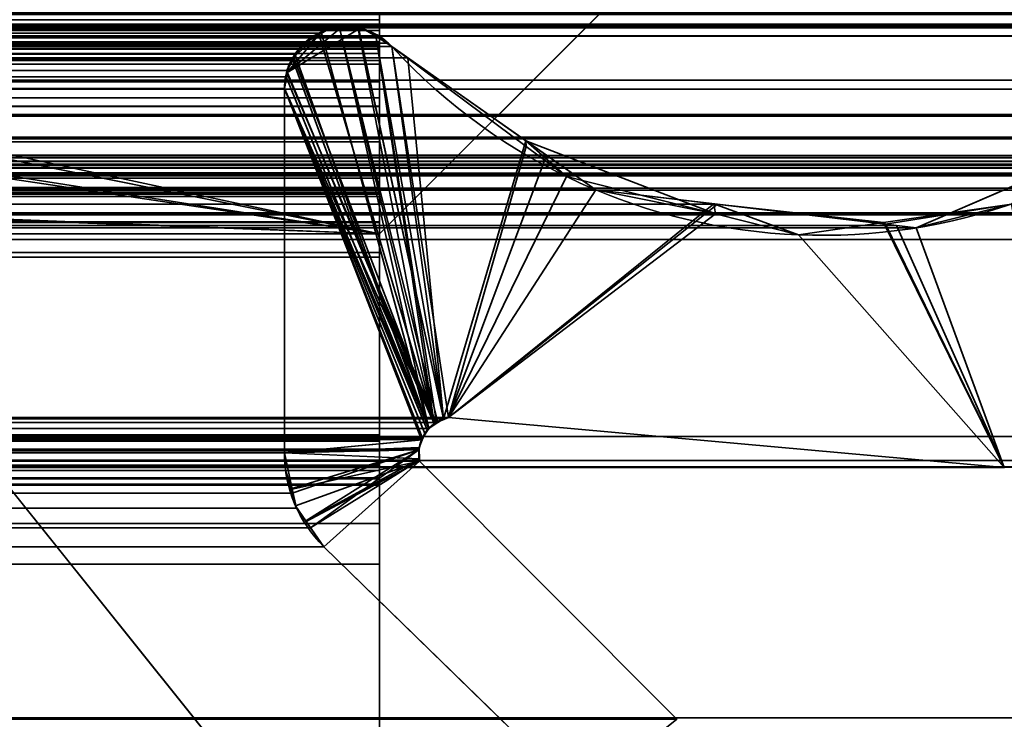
# Model space of a CAD drawing. Header units: millimetres. Extents: x -508 to 6708, y -110 to 248.
# Tile 393 of 656: x 296.25 to 301.04, y 1.64 to 5.04. Entities that reach past the tile are written whole.
import ezdxf

# ---------------------------------------------------------------- set-up
doc = ezdxf.new("R2010")
doc.units = ezdxf.units.MM
doc.layers.add('151', color=7, linetype='Continuous', true_color=0xffffff)

# ---------------------------------------------------------------- blocks, each defined once
blk = doc.blocks.new('UG_SURFACE_001')
at = {"layer": '151', "color": 252, "linetype": 'Continuous', "lineweight": 35}
for points in [[(507.5, -5.3, 2215.25), (507.5, 229.4, 2215.25), (-507.5, 229.4, 2215.25), (-507.5, -5.3, 2215.25)], [(-357.5, -5.3, 2065.2499), (-357.5, 229.4, 2065.2499), (357.5, 229.4, 2065.2499), (357.5, -5.3, 2065.2499)]]:
    blk.add_3dface(points, dxfattribs=at)
blk = doc.blocks.new('UG_SURFACE_205')
at = {"layer": '151', "color": 252, "linetype": 'Continuous', "lineweight": 35}
for points in [[(-314.5, -22.22, 2021.75), (314.5, -22.22, 2021.75), (314.5, 61.62, 2021.75), (-314.5, 61.62, 2021.75)], [(-313, -22.22, 2020.2501), (-313, 61.62, 2020.2501), (313, 61.62, 2020.2501), (313, -22.22, 2020.2501)]]:
    blk.add_3dface(points, dxfattribs=at)
blk = doc.blocks.new('UG_SURFACE_208')
at = {"layer": '151', "color": 7, "linetype": 'Continuous', "lineweight": 35}
for points in [[(-304, 10.8277, 2011.25), (-304, 4.7035, 2011.25), (304, 4.7035, 2011.25), (304, 10.8277, 2011.25)], [(-304.4892, 4.2872, 2011.7393), (-310.7079, 5.3024, 2017.9579), (310.7079, 5.3024, 2017.9579), (304.4892, 4.2872, 2011.7393)], [(312.5291, 5.2483, 2019.7792), (313.1932, 5.0016, 2020.4432), (-313.1932, 5.0016, 2020.4432), (-312.5291, 5.2483, 2019.7792)], [(302.0822, 4.7463, 2009.3322), (-302.0822, 4.7463, 2009.3322), (-302.3748, 5.1376, 2009.6247), (302.3748, 5.1376, 2009.6247)], [(313.4675, 5.0671, 2020.7176), (-313.4479, 5.0471, 2020.6978), (-313.385, 5.014, 2020.6349)], [(-313.385, 5.014, 2020.6349), (313.3841, 5.0169, 2020.6342), (313.4675, 5.0671, 2020.7176)], [(312.1321, 5.0177, 2019.3822), (-312.1465, 5.0731, 2019.3965), (-312.1321, 5.0177, 2019.3822)], [(312.1321, 5.0177, 2019.3822), (312.1465, 5.0731, 2019.3965), (-312.1465, 5.0731, 2019.3965)], [(313.3841, 5.0169, 2020.6342), (-313.385, 5.014, 2020.6349), (-313.3833, 5.0132, 2020.6335)], [(313.3696, 5.0082, 2020.6196), (313.3841, 5.0169, 2020.6342), (-313.3833, 5.0132, 2020.6335)], [(-313.3833, 5.0132, 2020.6335), (-313.2925, 5.0044, 2020.5426), (313.2929, 5.0053, 2020.5429)], [(313.2929, 5.0053, 2020.5429), (313.3696, 5.0082, 2020.6196), (-313.3833, 5.0132, 2020.6335)], [(313.2929, 5.0053, 2020.5429), (-313.2925, 5.0044, 2020.5426), (-313.215, 4.9969, 2020.4649)], [(313.1932, 5.0016, 2020.4432), (313.2929, 5.0053, 2020.5429), (-313.215, 4.9969, 2020.4649)], [(-313.215, 4.9969, 2020.4649), (-313.1932, 5.0016, 2020.4432), (313.1932, 5.0016, 2020.4432)], [(-312.1321, 5.0177, 2019.3822), (312.1284, 4.9608, 2019.3784), (312.1321, 5.0177, 2019.3822)], [(-312.1321, 5.0177, 2019.3822), (-312.1284, 4.9608, 2019.3784), (312.1284, 4.9608, 2019.3784)], [(-297.9814, 4.9607, 2005.2314), (297.9814, 4.9607, 2005.2314), (297.9194, 4.9954, 2005.1694)], [(-297.9194, 4.9954, 2005.1694), (-297.9814, 4.9607, 2005.2314), (297.9194, 4.9954, 2005.1694)], [(297.9194, 4.9954, 2005.1694), (297.8989, 4.9952, 2005.1489), (-297.8989, 4.9952, 2005.1489), (-297.9194, 4.9954, 2005.1694)], [(297.8063, 4.9944, 2005.0564), (-297.8063, 4.9944, 2005.0564), (-297.8989, 4.9952, 2005.1489), (297.8989, 4.9952, 2005.1489)], [(-297.7507, 4.9939, 2005.0008), (-297.8063, 4.9944, 2005.0564), (297.8063, 4.9944, 2005.0564)], [(-297.7507, 4.9939, 2005.0008), (297.8063, 4.9944, 2005.0564), (297.7507, 4.9939, 2005.0008)], [(297.7507, 4.9939, 2005.0008), (-297.7166, 4.9744, 2004.9665), (-297.7507, 4.9939, 2005.0008)], [(297.7507, 4.9939, 2005.0008), (297.7166, 4.9744, 2004.9665), (-297.7166, 4.9744, 2004.9665)], [(297.7166, 4.9744, 2004.9665), (297.7507, 4.9939, 2005.0008), (297.8063, 4.9944, 2005.0564), (298.2387, 3.0534, 2005.4886)], [(297.8063, 4.9944, 2005.0564), (297.8989, 4.9952, 2005.1489), (298.31, 3.1003, 2005.5599), (298.2821, 3.082, 2005.532)], [(298.2821, 3.082, 2005.532), (298.2387, 3.0534, 2005.4886), (297.8063, 4.9944, 2005.0564)], [(298.31, 3.1003, 2005.5599), (297.8989, 4.9952, 2005.1489), (297.9194, 4.9954, 2005.1694), (297.9814, 4.9607, 2005.2314)], [(312.175, 1.6459, 2019.4249), (312.1284, 4.9608, 2019.3784), (-312.1284, 4.9608, 2019.3784), (-312.175, 1.6459, 2019.4249)], [(298.0427, 4.9264, 2005.2927), (297.9814, 4.9607, 2005.2314), (-297.9814, 4.9607, 2005.2314), (-298.0427, 4.9264, 2005.2927)], [(297.6333, 4.9269, 2004.8833), (-297.6333, 4.9269, 2004.8833), (-297.7166, 4.9744, 2004.9665), (297.7166, 4.9744, 2004.9665)], [(297.5878, 4.8734, 2004.8378), (297.6333, 4.9269, 2004.8833), (297.7166, 4.9744, 2004.9665), (298.2387, 3.0534, 2005.4886)], [(297.9814, 4.9607, 2005.2314), (298.0427, 4.9264, 2005.2927), (298.0592, 4.9099, 2005.3091), (298.31, 3.1003, 2005.5599)], [(298.0592, 4.9099, 2005.3091), (-298.0592, 4.9099, 2005.3091), (-298.1366, 4.8555, 2005.3866), (298.1366, 4.8555, 2005.3866)], [(-298.0592, 4.9099, 2005.3091), (298.0592, 4.9099, 2005.3091), (298.0427, 4.9264, 2005.2927)], [(-298.0427, 4.9264, 2005.2927), (-298.0592, 4.9099, 2005.3091), (298.0427, 4.9264, 2005.2927)], [(-297.5878, 4.8734, 2004.8378), (-297.6333, 4.9269, 2004.8833), (297.6333, 4.9269, 2004.8833)], [(-297.5878, 4.8734, 2004.8378), (297.6333, 4.9269, 2004.8833), (297.5878, 4.8734, 2004.8378)], [(298.31, 3.1003, 2005.5599), (298.0592, 4.9099, 2005.3091), (298.1366, 4.8555, 2005.3866)], [(298.1366, 4.8555, 2005.3866), (-298.1366, 4.8555, 2005.3866), (-298.8118, 4.3813, 2006.0618), (298.8118, 4.3813, 2006.0618)], [(297.5878, 4.8734, 2004.8378), (-297.5761, 4.8487, 2004.8261), (-297.5878, 4.8734, 2004.8378)], [(297.5878, 4.8734, 2004.8378), (297.5761, 4.8487, 2004.8261), (-297.5761, 4.8487, 2004.8261)], [(-297.5497, 4.793, 2004.7996), (-297.5761, 4.8487, 2004.8261), (297.5761, 4.8487, 2004.8261)], [(-297.5497, 4.793, 2004.7996), (297.5761, 4.8487, 2004.8261), (297.5497, 4.793, 2004.7996)], [(297.545, 4.7619, 2004.7951), (297.5497, 4.793, 2004.7996), (297.5761, 4.8487, 2004.8261), (298.2387, 3.0534, 2005.4886)], [(298.2387, 3.0534, 2005.4886), (297.5761, 4.8487, 2004.8261), (297.5878, 4.8734, 2004.8378)], [(298.3342, 3.1071, 2005.5842), (298.31, 3.1003, 2005.5599), (298.1366, 4.8555, 2005.3866), (298.8118, 4.3813, 2006.0618)], [(297.5497, 4.793, 2004.7996), (-297.545, 4.7619, 2004.7951), (-297.5497, 4.793, 2004.7996)], [(297.5497, 4.793, 2004.7996), (297.545, 4.7619, 2004.7951), (-297.545, 4.7619, 2004.7951)], [(-302.0822, 4.7463, 2009.3322), (302.0822, 4.7463, 2009.3322), (301.8839, 4.5793, 2009.1338)], [(-301.8839, 4.5793, 2009.1338), (-302.0822, 4.7463, 2009.3322), (301.8839, 4.5793, 2009.1338)], [(297.5367, 4.7056, 2004.7867), (-297.5367, 4.7056, 2004.7867), (-297.545, 4.7619, 2004.7951), (297.545, 4.7619, 2004.7951)], [(298.2387, 3.0534, 2005.4886), (297.5367, 4.7056, 2004.7867), (297.545, 4.7619, 2004.7951)], [(304.0184, 4.5798, 2011.2684), (-304, 4.7035, 2011.25), (-304.0144, 4.5936, 2011.2643)], [(304.0184, 4.5798, 2011.2684), (304, 4.7035, 2011.25), (-304, 4.7035, 2011.25)], [(297.5367, 4.7056, 2004.7867), (297.5367, 2.935, 2004.7867), (-297.5367, 2.935, 2004.7867), (-297.5367, 4.7056, 2004.7867)], [(297.5367, 4.7056, 2004.7867), (298.2387, 3.0534, 2005.4886), (298.2383, 3.053, 2005.4884)], [(297.5367, 2.935, 2004.7867), (297.5367, 4.7056, 2004.7867), (298.2042, 3.0004, 2005.4543), (298.1918, 2.9524, 2005.4417)], [(298.2383, 3.053, 2005.4884), (298.2079, 3.0061, 2005.4579), (297.5367, 4.7056, 2004.7867)], [(298.2079, 3.0061, 2005.4579), (298.2042, 3.0004, 2005.4543), (297.5367, 4.7056, 2004.7867)], [(304.0707, 4.4695, 2011.3206), (-304.0236, 4.5731, 2011.2736), (-304.0688, 4.4724, 2011.3187)], [(-304.0144, 4.5936, 2011.2643), (-304.0236, 4.5731, 2011.2736), (304.0221, 4.5719, 2011.2722)], [(304.0707, 4.4695, 2011.3206), (304.0221, 4.5719, 2011.2722), (-304.0236, 4.5731, 2011.2736)], [(-304.0144, 4.5936, 2011.2643), (304.0221, 4.5719, 2011.2722), (304.0184, 4.5798, 2011.2684)], [(301.8839, 4.5793, 2009.1338), (301.3108, 4.3319, 2008.5609), (-301.3108, 4.3319, 2008.5609), (-301.8839, 4.5793, 2009.1338)], [(-304.0799, 4.4618, 2011.3299), (-304.1725, 4.3741, 2011.4224), (304.1705, 4.3696, 2011.4205)], [(-304.0688, 4.4724, 2011.3187), (-304.0799, 4.4618, 2011.3299), (304.0795, 4.4607, 2011.3294)], [(304.1705, 4.3696, 2011.4205), (304.0795, 4.4607, 2011.3294), (-304.0799, 4.4618, 2011.3299)], [(-304.0688, 4.4724, 2011.3187), (304.0795, 4.4607, 2011.3294), (304.0707, 4.4695, 2011.3206)], [(310.8243, 4.3515, 2018.0743), (-310.8243, 4.3515, 2018.0743), (-310.6892, 4.381, 2017.9391), (310.6892, 4.381, 2017.9391)], [(-310.6892, 4.381, 2017.9391), (-301.5852, 2.8982, 2008.8351), (301.5852, 2.8982, 2008.8351), (310.6892, 4.381, 2017.9391)], [(304.1873, 4.3527, 2011.4374), (-304.1725, 4.3741, 2011.4224), (-304.2099, 4.3386, 2011.4601)], [(304.1873, 4.3527, 2011.4374), (304.1705, 4.3696, 2011.4205), (-304.1725, 4.3741, 2011.4224)], [(299.0513, 4.2131, 2006.3012), (-298.8118, 4.3813, 2006.0618), (-299.0513, 4.2131, 2006.3012)], [(299.0513, 4.2131, 2006.3012), (298.8118, 4.3813, 2006.0618), (-298.8118, 4.3813, 2006.0618)], [(298.8118, 4.3813, 2006.0618), (299.0513, 4.2131, 2006.3012), (298.3342, 3.1071, 2005.5842)], [(310.8867, 4.3379, 2018.1367), (-310.9405, 4.2946, 2018.1906), (-310.8867, 4.3379, 2018.1367)], [(310.8867, 4.3379, 2018.1367), (310.9405, 4.2946, 2018.1906), (-310.9405, 4.2946, 2018.1906)], [(-310.8867, 4.3379, 2018.1367), (-310.8243, 4.3515, 2018.0743), (310.8243, 4.3515, 2018.0743), (310.8867, 4.3379, 2018.1367)], [(304.3997, 4.2825, 2011.6496), (-304.2871, 4.3179, 2011.5371), (-304.4071, 4.2857, 2011.657)], [(-304.2099, 4.3386, 2011.4601), (-304.2871, 4.3179, 2011.5371), (304.2878, 4.3195, 2011.5378)], [(304.3997, 4.2825, 2011.6496), (304.2878, 4.3195, 2011.5378), (-304.2871, 4.3179, 2011.5371)], [(-304.2099, 4.3386, 2011.4601), (304.2878, 4.3195, 2011.5378), (304.1873, 4.3527, 2011.4374)], [(-301.3108, 4.3319, 2008.5609), (301.3108, 4.3319, 2008.5609), (300.6085, 4.0287, 2007.8585)], [(-300.6085, 4.0287, 2007.8585), (-301.3108, 4.3319, 2008.5609), (300.6085, 4.0287, 2007.8585)], [(301.3118, 2.8675, 2008.5618), (301.0368, 2.8635, 2008.287), (300.6085, 4.0287, 2007.8585), (301.3108, 4.3319, 2008.5609)], [(-311.0305, 4.2222, 2018.2805), (-310.9405, 4.2946, 2018.1906), (310.9405, 4.2946, 2018.1906), (311.0305, 4.2222, 2018.2805)], [(-304.4552, 4.2832, 2011.7052), (-304.4892, 4.2872, 2011.7393), (304.4892, 4.2872, 2011.7393)], [(-304.4552, 4.2832, 2011.7052), (304.4892, 4.2872, 2011.7393), (304.4552, 4.2832, 2011.7052)], [(304.4552, 4.2832, 2011.7052), (304.4212, 4.2819, 2011.6713), (-304.4212, 4.2819, 2011.6713), (-304.4552, 4.2832, 2011.7052)], [(304.4066, 4.2823, 2011.6565), (-304.4071, 4.2857, 2011.657), (-304.4212, 4.2819, 2011.6713)], [(-304.4212, 4.2819, 2011.6713), (304.4212, 4.2819, 2011.6713), (304.4066, 4.2823, 2011.6565)], [(-304.4071, 4.2857, 2011.657), (304.4066, 4.2823, 2011.6565), (304.3997, 4.2825, 2011.6496)], [(311.0305, 4.2222, 2018.2805), (-311.0361, 4.2121, 2018.286), (-311.0305, 4.2222, 2018.2805)], [(311.0305, 4.2222, 2018.2805), (311.0361, 4.2121, 2018.286), (-311.0361, 4.2121, 2018.286)], [(-299.0513, 4.2131, 2006.3012), (-299.643, 4.1431, 2006.8929), (299.643, 4.1431, 2006.8929)], [(-299.0513, 4.2131, 2006.3012), (299.643, 4.1431, 2006.8929), (299.0513, 4.2131, 2006.3012)], [(298.3342, 3.1071, 2005.5842), (299.0513, 4.2131, 2006.3012), (299.643, 4.1431, 2006.8929)], [(311.0964, 4.1017, 2018.3465), (-311.0964, 4.1017, 2018.3465), (-311.0361, 4.2121, 2018.286), (311.0361, 4.2121, 2018.286)], [(299.643, 4.1431, 2006.8929), (-299.643, 4.1431, 2006.8929), (-300.5121, 4.0402, 2007.7622), (300.5121, 4.0402, 2007.7622)], [(301.0368, 2.8635, 2008.287), (298.3342, 3.1071, 2005.5842), (299.643, 4.1431, 2006.8929), (300.5121, 4.0402, 2007.7622)], [(311.1005, 4.0942, 2018.3506), (-311.1224, 3.9715, 2018.3723), (-311.1005, 4.0942, 2018.3506)], [(311.1005, 4.0942, 2018.3506), (311.1224, 3.9715, 2018.3723), (-311.1224, 3.9715, 2018.3723)], [(-311.1005, 4.0942, 2018.3506), (-311.0964, 4.1017, 2018.3465), (311.0964, 4.1017, 2018.3465), (311.1005, 4.0942, 2018.3506)], [(300.6085, 4.0287, 2007.8585), (300.5121, 4.0402, 2007.7622), (-300.5121, 4.0402, 2007.7622), (-300.6085, 4.0287, 2007.8585)], [(300.5121, 4.0402, 2007.7622), (300.6085, 4.0287, 2007.8585), (301.0368, 2.8635, 2008.287)], [(-311.2049, 1.0412, 2018.4548), (-311.1224, 3.9715, 2018.3723), (311.1224, 3.9715, 2018.3723), (311.2049, 1.0412, 2018.4548)], [(-301.0368, 2.8635, 2008.287), (-298.3342, 3.1071, 2005.5842), (298.3342, 3.1071, 2005.5842), (301.0368, 2.8635, 2008.287)], [(298.31, 3.1003, 2005.5599), (-298.3342, 3.1071, 2005.5842), (-298.2817, 3.0818, 2005.5318)], [(298.31, 3.1003, 2005.5599), (298.3342, 3.1071, 2005.5842), (-298.3342, 3.1071, 2005.5842)], [(-298.2817, 3.0818, 2005.5318), (298.2821, 3.082, 2005.532), (298.31, 3.1003, 2005.5599)], [(298.2387, 3.0534, 2005.4886), (298.2821, 3.082, 2005.532), (-298.2817, 3.0818, 2005.5318)], [(298.2387, 3.0534, 2005.4886), (-298.2817, 3.0818, 2005.5318), (-298.2551, 3.069, 2005.5051)], [(-298.2551, 3.069, 2005.5051), (298.2383, 3.053, 2005.4884), (298.2387, 3.0534, 2005.4886)], [(-298.2551, 3.069, 2005.5051), (-298.2402, 3.0501, 2005.4901), (298.2383, 3.053, 2005.4884)], [(298.2383, 3.053, 2005.4884), (-298.2402, 3.0501, 2005.4901), (-298.2088, 3.0105, 2005.4588)], [(-298.2088, 3.0105, 2005.4588), (298.2079, 3.0061, 2005.4579), (298.2383, 3.053, 2005.4884)], [(-298.2088, 3.0105, 2005.4588), (-298.2077, 3.0067, 2005.4576), (298.2079, 3.0061, 2005.4579)], [(298.2042, 3.0004, 2005.4543), (-298.2077, 3.0067, 2005.4576), (-298.1917, 2.9554, 2005.4417)], [(298.2042, 3.0004, 2005.4543), (298.2079, 3.0061, 2005.4579), (-298.2077, 3.0067, 2005.4576)], [(-298.1917, 2.9554, 2005.4417), (298.1918, 2.9524, 2005.4417), (298.2042, 3.0004, 2005.4543)], [(-298.1917, 2.9554, 2005.4417), (-298.1917, 2.9526, 2005.4417), (298.1918, 2.9524, 2005.4417)], [(298.1909, 2.949, 2005.441), (-298.1917, 2.9526, 2005.4417), (-298.1917, 2.9049, 2005.4417)], [(298.1909, 2.949, 2005.441), (298.1918, 2.9524, 2005.4417), (-298.1917, 2.9526, 2005.4417)], [(-298.1917, 2.9049, 2005.4417), (298.1934, 2.8999, 2005.4433), (298.1909, 2.949, 2005.441)], [(-297.5425, 2.8494, 2004.7925), (297.5367, 2.935, 2004.7867), (297.5425, 2.8494, 2004.7925)], [(-297.5425, 2.8494, 2004.7925), (-297.5367, 2.935, 2004.7867), (297.5367, 2.935, 2004.7867)], [(298.1918, 2.9524, 2005.4417), (298.1909, 2.949, 2005.441), (297.5367, 2.935, 2004.7867)], [(297.5747, 2.7395, 2004.8246), (297.5425, 2.8494, 2004.7925), (297.5367, 2.935, 2004.7867), (298.1909, 2.949, 2005.441)], [(298.1909, 2.949, 2005.441), (297.664, 2.5704, 2004.914), (297.5961, 2.6663, 2004.8461), (297.5747, 2.7395, 2004.8246)], [(297.664, 2.5704, 2004.914), (298.1909, 2.949, 2005.441), (298.1934, 2.8999, 2005.4433)], [(301.3118, 2.8675, 2008.5618), (-301.5852, 2.8982, 2008.8351), (-301.3118, 2.8675, 2008.5618)], [(301.3118, 2.8675, 2008.5618), (301.5852, 2.8982, 2008.8351), (-301.5852, 2.8982, 2008.8351)], [(-298.1937, 2.8936, 2005.4436), (-299.4443, 1.6395, 2006.6943), (299.4443, 1.6395, 2006.6943), (298.1937, 2.8936, 2005.4436)], [(-298.1926, 2.8999, 2005.4426), (-298.1937, 2.8936, 2005.4436), (298.1937, 2.8936, 2005.4436)], [(-298.1917, 2.9049, 2005.4417), (-298.1926, 2.8999, 2005.4426), (298.1934, 2.8999, 2005.4433)], [(298.1937, 2.8936, 2005.4436), (298.1934, 2.8999, 2005.4433), (-298.1926, 2.8999, 2005.4426)], [(298.1934, 2.8999, 2005.4433), (298.1937, 2.8936, 2005.4436), (297.7289, 2.4787, 2004.9789), (297.664, 2.5704, 2004.914)], [(298.977, 1.2621, 2006.227), (297.7289, 2.4787, 2004.9789), (298.1937, 2.8936, 2005.4436), (299.4443, 1.6395, 2006.6943)], [(-301.3118, 2.8675, 2008.5618), (-301.0368, 2.8635, 2008.287), (301.0368, 2.8635, 2008.287), (301.3118, 2.8675, 2008.5618)], [(297.5425, 2.8494, 2004.7925), (-297.5747, 2.7395, 2004.8246), (-297.5425, 2.8494, 2004.7925)], [(297.5425, 2.8494, 2004.7925), (297.5747, 2.7395, 2004.8246), (-297.5747, 2.7395, 2004.8246)], [(-297.5961, 2.6663, 2004.8461), (297.5747, 2.7395, 2004.8246), (297.5961, 2.6663, 2004.8461)], [(-297.5961, 2.6663, 2004.8461), (-297.5747, 2.7395, 2004.8246), (297.5747, 2.7395, 2004.8246)], [(297.5961, 2.6663, 2004.8461), (-297.664, 2.5704, 2004.914), (-297.5961, 2.6663, 2004.8461)], [(297.5961, 2.6663, 2004.8461), (297.664, 2.5704, 2004.914), (-297.664, 2.5704, 2004.914)], [(297.7289, 2.4787, 2004.9789), (-297.7289, 2.4787, 2004.9789), (-297.664, 2.5704, 2004.914), (297.664, 2.5704, 2004.914)], [(297.7289, 2.4787, 2004.9789), (298.977, 1.2621, 2006.227), (-298.977, 1.2621, 2006.227), (-297.7289, 2.4787, 2004.9789)], [(312.1642, -0.2241, 2019.4142), (-312.175, 1.6459, 2019.4249), (-312.1673, -0.6973, 2019.4173)], [(312.1642, -0.2241, 2019.4142), (312.175, 1.6459, 2019.4249), (-312.175, 1.6459, 2019.4249)]]:
    blk.add_3dface(points, dxfattribs=at)
blk = doc.blocks.new('UG_SURFACE_209')
at = {"layer": '151', "color": 7, "linetype": 'Continuous', "lineweight": 35}
for points in [[(297.5481, 4.7826, 2004.7982), (297.8964, 4.9952, 2005.1463), (297.8031, 4.9944, 2005.053)], [(298.277, 3.0786, 2005.527), (298.31, 3.1003, 2005.5599), (297.8964, 4.9952, 2005.1463), (297.5481, 4.7826, 2004.7982)], [(297.8031, 4.9944, 2005.053), (297.7507, 4.9939, 2005.0008), (297.7041, 4.9673, 2004.9541), (297.5481, 4.7826, 2004.7982)], [(297.7041, 4.9673, 2004.9541), (297.7507, 4.9939, 2005.0008), (297.7279, 4.9861, -7.75)], [(297.7279, 4.9861, -7.75), (297.7042, 4.9712, -7.75), (297.7041, 4.9673, 2004.9541)], [(297.7042, 4.9712, -7.75), (297.7279, 4.9861, -7.75), (297.804, 4.9987, -7.75), (298.2657, 3.0772, -7.75)], [(297.7507, 4.9939, 2005.0008), (297.804, 4.9987, -7.75), (297.7279, 4.9861, -7.75)], [(297.7507, 4.9939, 2005.0008), (297.8031, 4.9944, 2005.053), (297.804, 4.9987, -7.75)], [(297.8952, 4.9961, -7.75), (297.8498, 5.0064, -7.75), (297.8031, 4.9944, 2005.053)], [(297.8498, 5.0064, -7.75), (297.804, 4.9987, -7.75), (297.8031, 4.9944, 2005.053)], [(297.8031, 4.9944, 2005.053), (297.8964, 4.9952, 2005.1463), (297.8952, 4.9961, -7.75)], [(297.804, 4.9987, -7.75), (297.8498, 5.0064, -7.75), (297.8952, 4.9961, -7.75), (298.2657, 3.0772, -7.75)], [(297.9572, 4.982, -7.75), (297.8952, 4.9961, -7.75), (297.8964, 4.9952, 2005.1463)], [(298.2657, 3.0772, -7.75), (297.8952, 4.9961, -7.75), (297.9572, 4.982, -7.75), (297.9811, 4.9651, -7.75)], [(297.8964, 4.9952, 2005.1463), (297.9194, 4.9954, 2005.1694), (297.9572, 4.982, -7.75)], [(297.9815, 4.9606, 2005.2316), (297.9194, 4.9954, 2005.1694), (297.8964, 4.9952, 2005.1463), (298.31, 3.1003, 2005.5599)], [(297.9194, 4.9954, 2005.1694), (297.9815, 4.9606, 2005.2316), (297.9572, 4.982, -7.75)], [(297.9815, 4.9606, 2005.2316), (297.9811, 4.9651, -7.75), (297.9572, 4.982, -7.75)], [(297.5802, 4.8573, 2004.8301), (297.5497, 4.793, 2004.7996), (297.5481, 4.7826, 2004.7982), (297.7041, 4.9673, 2004.9541)], [(297.7041, 4.9673, 2004.9541), (297.6333, 4.9269, 2004.8833), (297.5878, 4.8734, 2004.8378), (297.5802, 4.8573, 2004.8301)], [(297.5832, 4.8555, -7.75), (297.6333, 4.9269, -7.75), (297.7042, 4.9712, -7.75), (298.2657, 3.0772, -7.75)], [(297.7042, 4.9712, -7.75), (297.6333, 4.9269, -7.75), (297.6333, 4.9269, 2004.8833)], [(297.6333, 4.9269, 2004.8833), (297.7041, 4.9673, 2004.9541), (297.7042, 4.9712, -7.75)], [(298.0592, 4.9099, -7.75), (297.9811, 4.9651, -7.75), (297.9815, 4.9606, 2005.2316)], [(297.9811, 4.9651, -7.75), (298.0592, 4.9099, -7.75), (298.3342, 3.1071, -7.75), (298.2761, 3.0817, -7.75)], [(298.2761, 3.0817, -7.75), (298.2657, 3.0772, -7.75), (297.9811, 4.9651, -7.75)], [(297.9815, 4.9606, 2005.2316), (298.0427, 4.9264, 2005.2927), (298.0592, 4.9099, -7.75)], [(298.31, 3.1003, 2005.5599), (298.0592, 4.9099, 2005.3091), (298.0427, 4.9264, 2005.2927), (297.9815, 4.9606, 2005.2316)], [(297.6333, 4.9269, -7.75), (297.5832, 4.8555, -7.75), (297.5802, 4.8573, 2004.8301)], [(297.5802, 4.8573, 2004.8301), (297.5878, 4.8734, 2004.8378), (297.6333, 4.9269, -7.75)], [(297.5878, 4.8734, 2004.8378), (297.6333, 4.9269, 2004.8833), (297.6333, 4.9269, -7.75)], [(298.0427, 4.9264, 2005.2927), (298.0592, 4.9099, 2005.3091), (298.0592, 4.9099, -7.75)], [(298.7125, 4.4233, -7.75), (298.0592, 4.9099, -7.75), (298.0592, 4.9099, 2005.3091)], [(298.0592, 4.9099, 2005.3091), (298.7114, 4.4518, 2005.9614), (298.7125, 4.4233, -7.75)], [(298.3342, 3.1071, -7.75), (298.0592, 4.9099, -7.75), (298.7125, 4.4233, -7.75)], [(298.7114, 4.4518, 2005.9614), (298.0592, 4.9099, 2005.3091), (298.31, 3.1003, 2005.5599)], [(297.5497, 4.793, 2004.7996), (297.5802, 4.8573, 2004.8301), (297.5832, 4.8555, -7.75)], [(297.5497, 4.793, 2004.7996), (297.5832, 4.8555, -7.75), (297.5608, 4.8235, -7.75)], [(297.5523, 4.7818, -7.75), (297.5608, 4.8235, -7.75), (297.5832, 4.8555, -7.75), (298.2657, 3.0772, -7.75)], [(297.5608, 4.8235, -7.75), (297.5523, 4.7818, -7.75), (297.5481, 4.7826, 2004.7982)], [(297.5481, 4.7826, 2004.7982), (297.5497, 4.793, 2004.7996), (297.5608, 4.8235, -7.75)], [(297.5367, 4.7056, 2004.7867), (297.5481, 4.7826, 2004.7982), (297.5523, 4.7818, -7.75)], [(297.5481, 4.7826, 2004.7982), (297.5367, 4.7056, 2004.7867), (298.2387, 3.0534, 2005.4886), (298.277, 3.0786, 2005.527)], [(297.5523, 4.7818, -7.75), (297.5367, 4.7056, -7.75), (297.5367, 4.7056, 2004.7867)], [(298.2657, 3.0772, -7.75), (297.5367, 4.7056, -7.75), (297.5523, 4.7818, -7.75)], [(297.5367, 4.7056, -7.75), (297.5367, 2.935, -7.75), (297.5367, 2.935, 2004.7867), (297.5367, 4.7056, 2004.7867)], [(297.5367, 2.935, -7.75), (297.5367, 4.7056, -7.75), (298.2197, 3.0294, -7.75), (298.2071, 2.9975, -7.75)], [(297.5367, 4.7056, -7.75), (298.2657, 3.0772, -7.75), (298.233, 3.0432, -7.75)], [(298.233, 3.0432, -7.75), (298.2197, 3.0294, -7.75), (297.5367, 4.7056, -7.75)], [(298.2038, 2.9988, 2005.4538), (298.2042, 3.0004, 2005.4543), (297.5367, 4.7056, 2004.7867), (297.5367, 2.935, 2004.7867)], [(298.2042, 3.0004, 2005.4543), (298.2323, 3.0436, 2005.4822), (298.2387, 3.0534, 2005.4886), (297.5367, 4.7056, 2004.7867)], [(298.31, 3.1003, 2005.5599), (298.3342, 3.1071, 2005.5842), (299.0513, 4.2131, 2006.3012), (298.7114, 4.4518, 2005.9614)], [(299.6324, 4.0961, -7.75), (298.9077, 4.278, -7.75), (298.7114, 4.4518, 2005.9614)], [(298.7114, 4.4518, 2005.9614), (299.0513, 4.2131, 2006.3012), (299.6324, 4.0961, -7.75)], [(298.9077, 4.278, -7.75), (298.7125, 4.4233, -7.75), (298.7114, 4.4518, 2005.9614)], [(298.7125, 4.4233, -7.75), (298.9077, 4.278, -7.75), (298.3342, 3.1071, -7.75)], [(300.6085, 4.0287, 2007.8585), (301.2984, 4.3266, 2008.5485), (301.0712, 4.1439, -7.75)], [(301.2984, 4.3266, 2008.5485), (300.6085, 4.0287, 2007.8585), (301.0368, 2.8635, 2008.287), (301.3118, 2.8675, 2008.5618)], [(298.3342, 3.1071, -7.75), (298.9077, 4.278, -7.75), (299.6324, 4.0961, -7.75)], [(299.625, 4.1452, 2006.875), (299.0513, 4.2131, 2006.3012), (298.3342, 3.1071, 2005.5842)], [(299.0513, 4.2131, 2006.3012), (299.625, 4.1452, 2006.875), (299.6324, 4.0961, -7.75)], [(300.4592, 4.0464, 2007.7093), (299.625, 4.1452, 2006.875), (298.3342, 3.1071, 2005.5842), (301.0368, 2.8635, 2008.287)], [(300.4503, 4.0543, -7.75), (300.0367, 3.9946, -7.75), (299.625, 4.1452, 2006.875)], [(299.625, 4.1452, 2006.875), (300.4592, 4.0464, 2007.7093), (300.4503, 4.0543, -7.75)], [(300.0367, 3.9946, -7.75), (299.6324, 4.0961, -7.75), (299.625, 4.1452, 2006.875)], [(301.0712, 4.1439, -7.75), (300.4503, 4.0543, -7.75), (300.4592, 4.0464, 2007.7093)], [(301.3118, 2.8675, -7.75), (301.0368, 2.8635, -7.75), (300.4503, 4.0543, -7.75), (301.0712, 4.1439, -7.75)], [(300.4592, 4.0464, 2007.7093), (300.6085, 4.0287, 2007.8585), (301.0712, 4.1439, -7.75)], [(299.6324, 4.0961, -7.75), (300.0367, 3.9946, -7.75), (301.0368, 2.8635, -7.75), (298.3342, 3.1071, -7.75)], [(301.0368, 2.8635, -7.75), (300.0367, 3.9946, -7.75), (300.4503, 4.0543, -7.75)], [(301.0368, 2.8635, 2008.287), (300.6085, 4.0287, 2007.8585), (300.4592, 4.0464, 2007.7093)], [(298.2387, 3.0534, 2005.4886), (298.233, 3.0432, -7.75), (298.2657, 3.0772, -7.75)], [(298.2657, 3.0772, -7.75), (298.277, 3.0786, 2005.527), (298.2387, 3.0534, 2005.4886)], [(298.2657, 3.0772, -7.75), (298.2761, 3.0817, -7.75), (298.277, 3.0786, 2005.527)], [(298.31, 3.1003, 2005.5599), (298.2761, 3.0817, -7.75), (298.3342, 3.1071, -7.75)], [(298.31, 3.1003, 2005.5599), (298.277, 3.0786, 2005.527), (298.2761, 3.0817, -7.75)], [(298.3342, 3.1071, -7.75), (298.3342, 3.1071, 2005.5842), (298.31, 3.1003, 2005.5599)], [(301.0368, 2.8635, 2008.287), (298.3342, 3.1071, 2005.5842), (298.3342, 3.1071, -7.75), (301.0368, 2.8635, -7.75)], [(298.2197, 3.0294, -7.75), (298.2323, 3.0436, 2005.4822), (298.2042, 3.0004, 2005.4543)], [(298.2042, 3.0004, 2005.4543), (298.2071, 2.9975, -7.75), (298.2197, 3.0294, -7.75)], [(298.2197, 3.0294, -7.75), (298.233, 3.0432, -7.75), (298.2323, 3.0436, 2005.4822)], [(298.2387, 3.0534, 2005.4886), (298.2323, 3.0436, 2005.4822), (298.233, 3.0432, -7.75)], [(297.5367, 2.935, 2004.7867), (298.1918, 2.9523, 2005.4417), (298.2038, 2.9988, 2005.4538)], [(298.2071, 2.9975, -7.75), (298.1925, 2.9606, -7.75), (297.5367, 2.935, -7.75)], [(298.1925, 2.9606, -7.75), (298.2038, 2.9988, 2005.4538), (298.1918, 2.9523, 2005.4417)], [(298.1925, 2.9606, -7.75), (298.2071, 2.9975, -7.75), (298.2038, 2.9988, 2005.4538)], [(298.2042, 3.0004, 2005.4543), (298.2038, 2.9988, 2005.4538), (298.2071, 2.9975, -7.75)], [(297.5367, 2.935, -7.75), (298.1925, 2.9606, -7.75), (298.1927, 2.9526, -7.75)], [(297.5367, 2.935, -7.75), (298.1927, 2.9526, -7.75), (298.1935, 2.9051, -7.75)], [(297.5367, 2.935, 2004.7867), (298.1909, 2.949, 2005.441), (298.1918, 2.9523, 2005.4417)], [(298.1909, 2.949, 2005.441), (297.5367, 2.935, 2004.7867), (297.5425, 2.8494, 2004.7925), (297.5687, 2.7599, 2004.8187)], [(297.5425, 2.8494, 2004.7925), (297.5367, 2.935, -7.75), (297.574, 2.7587, -7.75)], [(297.5425, 2.8494, 2004.7925), (297.5367, 2.935, 2004.7867), (297.5367, 2.935, -7.75)], [(297.574, 2.7587, -7.75), (297.5367, 2.935, -7.75), (298.1935, 2.9051, -7.75), (298.1937, 2.8936, -7.75)], [(298.1909, 2.949, 2005.441), (297.5687, 2.7599, 2004.8187), (297.5961, 2.6663, 2004.8461), (297.6404, 2.6037, 2004.8904)], [(298.1931, 2.9053, 2005.4431), (298.1909, 2.949, 2005.441), (297.6404, 2.6037, 2004.8904)], [(298.1927, 2.9526, -7.75), (298.1918, 2.9523, 2005.4417), (298.1909, 2.949, 2005.441)], [(298.1909, 2.949, 2005.441), (298.1935, 2.9051, -7.75), (298.1927, 2.9526, -7.75)], [(298.1909, 2.949, 2005.441), (298.1931, 2.9053, 2005.4431), (298.1935, 2.9051, -7.75)], [(298.1918, 2.9523, 2005.4417), (298.1927, 2.9526, -7.75), (298.1925, 2.9606, -7.75)], [(298.1937, 2.8936, -7.75), (297.5913, 2.6769, -7.75), (297.574, 2.7587, -7.75)], [(297.6435, 2.6017, -7.75), (297.5913, 2.6769, -7.75), (298.1937, 2.8936, -7.75)], [(297.6404, 2.6037, 2004.8904), (297.7289, 2.4787, 2004.9789), (298.1937, 2.8936, 2005.4436), (298.1931, 2.9053, 2005.4431)], [(297.7289, 2.4787, -7.75), (297.6435, 2.6017, -7.75), (298.1937, 2.8936, -7.75)], [(298.1937, 2.8936, -7.75), (299.4443, 1.6395, -7.75), (298.977, 1.2621, -7.75), (297.7289, 2.4787, -7.75)], [(299.4443, 1.6395, 2006.6943), (298.1937, 2.8936, 2005.4436), (297.7289, 2.4787, 2004.9789), (298.977, 1.2621, 2006.227)], [(298.1937, 2.8936, -7.75), (298.1935, 2.9051, -7.75), (298.1931, 2.9053, 2005.4431)], [(298.1931, 2.9053, 2005.4431), (298.1937, 2.8936, 2005.4436), (298.1937, 2.8936, -7.75)], [(298.1937, 2.8936, 2005.4436), (299.4443, 1.6395, 2006.6943), (299.4443, 1.6395, -7.75), (298.1937, 2.8936, -7.75)], [(297.574, 2.7587, -7.75), (297.5687, 2.7599, 2004.8187), (297.5425, 2.8494, 2004.7925)], [(301.3118, 2.8675, 2008.5618), (301.0368, 2.8635, 2008.287), (301.0368, 2.8635, -7.75), (301.3118, 2.8675, -7.75)], [(297.5961, 2.6663, 2004.8461), (297.5687, 2.7599, 2004.8187), (297.574, 2.7587, -7.75)], [(297.5961, 2.6663, 2004.8461), (297.574, 2.7587, -7.75), (297.5913, 2.6769, -7.75)], [(297.5913, 2.6769, -7.75), (297.6404, 2.6037, 2004.8904), (297.5961, 2.6663, 2004.8461)], [(297.5913, 2.6769, -7.75), (297.6435, 2.6017, -7.75), (297.6404, 2.6037, 2004.8904)], [(297.7289, 2.4787, -7.75), (297.7289, 2.4787, 2004.9789), (297.6404, 2.6037, 2004.8904)], [(297.6404, 2.6037, 2004.8904), (297.6435, 2.6017, -7.75), (297.7289, 2.4787, -7.75)], [(297.7289, 2.4787, -7.75), (298.977, 1.2621, -7.75), (298.977, 1.2621, 2006.227), (297.7289, 2.4787, 2004.9789)]]:
    blk.add_3dface(points, dxfattribs=at)
blk = doc.blocks.new('UG_SURFACE_211')
at = {"layer": '151', "color": 252, "linetype": 'Continuous', "lineweight": 35}
for points in [[(260.7, 12.42, 2010.2501), (260.7, 12, 2010.2501), (298, 4, 2010.2501), (302.5, 8.5, 2010.2501)], [(298, 4, 2008.75), (-298, 4, 2008.75), (75.9667, 12, 2008.75), (78.4667, 12, 2008.75)], [(-298, 4, 2010.2501), (298, 4, 2010.2501), (246.8, 12, 2010.2501), (244.3, 12, 2010.2501)], [(298, 4, 2008.75), (78.4667, 12, 2008.75), (89.8667, 12, 2008.75)], [(298, 4, 2008.75), (89.8667, 12, 2008.75), (92.3667, 12, 2008.75)], [(92.3667, 12, 2008.75), (244.3, 12, 2008.75), (298, 4, 2008.75)], [(244.3, 12, 2008.75), (302.5, 8.5, 2008.75), (298, 4, 2008.75)], [(258.2, 12, 2010.2501), (246.8, 12, 2010.2501), (298, 4, 2010.2501)], [(298, 4, 2010.2501), (260.7, 12, 2010.2501), (258.2, 12, 2010.2501)], [(298, 4, 2010.2501), (298, 4, 2008.75), (302.5, 8.5, 2008.75), (302.5, 8.5, 2010.2501)], [(298, 4, 2008.75), (298, 4, 2010.2501), (-298, 4, 2010.2501), (-298, 4, 2008.75)]]:
    blk.add_3dface(points, dxfattribs=at)
blk = doc.blocks.new('UG_SURFACE_213')
at = {"layer": '151', "color": 206, "linetype": 'Continuous', "lineweight": 35}
for points in [[(-298, 10.7423, 3.5), (298, 10.7423, 3.5), (298, 4.6181, 3.5), (-298, 4.6181, 3.5)], [(298, 10.4573, 4.5021), (298, 6.6612, 4.5021), (298, 4.6181, 3.5), (298, 10.7423, 3.5)], [(298, 6.6612, 4.5021), (298, 5.5156, 4.784), (298, 4.4471, 3.464), (298, 4.6181, 3.5)], [(298, 5.4921, -5.9353), (298, 6.2687, -4.5888), (298, 5.1629, -5.0291), (298, 4.9161, -5.6932)], [(298, 5.5642, -3.5559), (298, 5.4009, -3.4916), (298, 4.9876, -4.6465), (298, 5.0921, -4.7129)], [(-298, 4.6609, 5.4179), (298, 4.6609, 5.4179), (298, 5.5156, 4.784), (-298, 5.5156, 4.784)], [(298, 4.3199, 3.3767), (298, 5.5156, 4.784), (298, 4.6609, 5.4179)], [(298, 5.5156, 4.784), (298, 4.3199, 3.3767), (298, 4.4471, 3.464)], [(298, 5.4833, -5.9488), (298, 5.4921, -5.9353), (298, 4.9161, -5.6932)], [(298, 5.4833, -5.9488), (298, 5.0394, -6.0274), (298, 5.1462, -6.0766)], [(298, 5.4833, -5.9488), (298, 4.9518, -5.9325), (298, 5.0394, -6.0274)], [(298, 5.4833, -5.9488), (298, 4.9161, -5.6932), (298, 4.9112, -5.8237), (298, 4.9518, -5.9325)], [(298, 5.4009, -3.4916), (298, 4.8754, -4.6284), (298, 4.9323, -4.6321)], [(298, 4.9323, -4.6321), (298, 4.9876, -4.6465), (298, 5.4009, -3.4916)], [(298, 1.5605, -4.675), (298, 4.8754, -4.6284), (298, 5.4009, -3.4916), (298, 5.2802, -3.3703)], [(298, 5.2802, -3.3703), (298, 4.2708, -3.3435), (298, 4.1803, -3.4905)], [(298, 1.5605, -4.675), (298, 5.2802, -3.3703), (298, 4.0553, -3.5816), (298, 3.8861, -3.6224)], [(298, 4.2956, -3.1891), (298, 4.2708, -3.3435), (298, 5.2802, -3.3703), (298, 5.217, -3.2079)], [(298, 4.1803, -3.4905), (298, 4.0553, -3.5816), (298, 5.2802, -3.3703)], [(-298, 4.2018, 3.0108), (298, 4.2018, 3.0108), (298, 5.217, -3.2079), (-298, 5.217, -3.2079)], [(298, 2.8128, 5.9148), (298, 4.2956, -3.1891), (298, 5.217, -3.2079), (298, 4.2018, 3.0108)], [(-298, 4.9161, -5.6932), (298, 4.9161, -5.6932), (298, 5.1629, -5.0291), (-298, 5.1629, -5.0291)], [(-298, 5.1462, -6.0766), (298, 5.1462, -6.0766), (298, 5.0394, -6.0274), (-298, 5.0394, -6.0274)], [(-298, 5.0921, -4.7129), (298, 5.0921, -4.7129), (298, 4.9876, -4.6465), (-298, 4.9876, -4.6465)], [(-298, 5.0394, -6.0274), (298, 5.0394, -6.0274), (298, 4.9518, -5.9325), (-298, 4.9518, -5.9325)], [(-298, 4.9876, -4.6465), (298, 4.9876, -4.6465), (298, 4.9323, -4.6321), (-298, 4.9323, -4.6321)], [(-298, 4.9518, -5.9325), (298, 4.9518, -5.9325), (298, 4.9112, -5.8237), (-298, 4.9112, -5.8237)], [(-298, 4.9323, -4.6321), (298, 4.9323, -4.6321), (298, 4.8754, -4.6284), (-298, 4.8754, -4.6284)], [(-298, 4.921, 9.6502), (298, 4.921, 9.6502), (298, 4.8966, 9.5428), (-298, 4.8966, 9.5428)], [(-298, 4.9007, 9.7721), (298, 4.9007, 9.7721), (298, 4.921, 9.6502), (-298, 4.921, 9.6502)], [(-298, 4.9112, -5.8237), (298, 4.9112, -5.8237), (298, 4.9161, -5.6932), (-298, 4.9161, -5.6932)], [(-298, 4.8414, 9.8667), (298, 4.8414, 9.8667), (298, 4.9007, 9.7721), (-298, 4.9007, 9.7721)], [(-298, 4.8966, 9.5428), (298, 4.8966, 9.5428), (298, 4.8244, 9.4408), (-298, 4.8244, 9.4408)], [(298, 2.9918, 9.2343), (298, 4.921, 9.6502), (298, 4.9007, 9.7721)], [(298, 4.8966, 9.5428), (298, 4.921, 9.6502), (298, 2.9918, 9.2343)], [(298, 2.9918, 9.2343), (298, 4.9007, 9.7721), (298, 4.8414, 9.8667)], [(298, 2.9918, 9.2343), (298, 3.0216, 9.1658), (298, 4.8244, 9.4408), (298, 4.8966, 9.5428)], [(-298, 4.8754, -4.6284), (298, 4.8754, -4.6284), (298, 1.5605, -4.675), (-298, 1.5605, -4.675)], [(-298, 4.7381, 9.9392), (298, 4.7381, 9.9392), (298, 4.8414, 9.8667), (-298, 4.8414, 9.8667)], [(298, 4.8414, 9.8667), (298, 4.7381, 9.9392), (298, 4.6202, 9.9633), (298, 2.9918, 9.2343)], [(-298, 4.8244, 9.4408), (298, 4.8244, 9.4408), (298, 4.1925, 8.5923), (-298, 4.1925, 8.5923)], [(298, 4.1925, 8.5923), (298, 4.8244, 9.4408), (298, 3.0216, 9.1658)], [(-298, 4.6202, 9.9633), (298, 4.6202, 9.9633), (298, 4.7381, 9.9392), (-298, 4.7381, 9.9392)], [(-298, 4.0585, 6.4288), (298, 4.0585, 6.4288), (298, 4.6609, 5.4179), (-298, 4.6609, 5.4179)], [(298, 4.6609, 5.4179), (298, 2.7781, 6.4632), (298, 2.782, 6.1882)], [(298, 2.7781, 6.4632), (298, 4.6609, 5.4179), (298, 4.0585, 6.4288)], [(298, 4.6609, 5.4179), (298, 2.782, 6.1882), (298, 2.8128, 5.9148), (298, 4.3199, 3.3767)], [(-298, 2.8496, 9.9633), (298, 2.8496, 9.9633), (298, 4.6202, 9.9633), (-298, 4.6202, 9.9633)], [(-298, 4.6181, 3.5), (298, 4.6181, 3.5), (298, 4.4471, 3.464), (-298, 4.4471, 3.464)], [(298, 4.6202, 9.9633), (298, 2.8496, 9.9633), (298, 2.8752, 9.3075), (298, 2.944, 9.2803)], [(298, 2.944, 9.2803), (298, 2.9918, 9.2343), (298, 4.6202, 9.9633)], [(-298, 4.4471, 3.464), (298, 4.4471, 3.464), (298, 4.3199, 3.3767), (-298, 4.3199, 3.3767)], [(-298, 4.3199, 3.3767), (298, 4.3199, 3.3767), (298, 4.2255, 3.2327), (-298, 4.2255, 3.2327)], [(298, 2.8128, 5.9148), (298, 4.2255, 3.2327), (298, 4.3199, 3.3767)], [(-298, 4.2956, -3.1891), (298, 4.2956, -3.1891), (298, 2.8128, 5.9148), (-298, 2.8128, 5.9148)], [(-298, 4.2708, -3.3435), (298, 4.2708, -3.3435), (298, 4.2956, -3.1891), (-298, 4.2956, -3.1891)], [(-298, 4.1803, -3.4905), (298, 4.1803, -3.4905), (298, 4.2708, -3.3435), (-298, 4.2708, -3.3435)], [(-298, 4.2255, 3.2327), (298, 4.2255, 3.2327), (298, 4.1965, 3.0788), (-298, 4.1965, 3.0788)], [(298, 4.1965, 3.0788), (298, 4.2255, 3.2327), (298, 2.8128, 5.9148)], [(-298, 4.1978, 3.0448), (298, 4.1978, 3.0448), (298, 4.2018, 3.0108), (-298, 4.2018, 3.0108)], [(-298, 4.1965, 3.0788), (298, 4.1965, 3.0788), (298, 4.1978, 3.0448), (-298, 4.1978, 3.0448)], [(-298, 4.1925, 8.5923), (298, 4.1925, 8.5923), (298, 3.9092, 7.4633), (-298, 3.9092, 7.4633)], [(-298, 4.0553, -3.5816), (298, 4.0553, -3.5816), (298, 4.1803, -3.4905), (-298, 4.1803, -3.4905)], [(298, 4.2018, 3.0108), (298, 4.1978, 3.0448), (298, 2.8128, 5.9148)], [(298, 4.1978, 3.0448), (298, 4.1965, 3.0788), (298, 2.8128, 5.9148)], [(298, 3.9092, 7.4633), (298, 4.1925, 8.5923), (298, 3.0216, 9.1658), (298, 2.7781, 6.4632)], [(-298, 3.9092, 7.4633), (298, 3.9092, 7.4633), (298, 4.0585, 6.4288), (-298, 4.0585, 6.4288)], [(-298, 3.8861, -3.6224), (298, 3.8861, -3.6224), (298, 4.0553, -3.5816), (-298, 4.0553, -3.5816)], [(298, 2.7781, 6.4632), (298, 4.0585, 6.4288), (298, 3.9092, 7.4633)], [(-298, 0.9558, -3.7049), (298, 0.9558, -3.7049), (298, 3.8861, -3.6224), (-298, 3.8861, -3.6224)], [(298, 3.8861, -3.6224), (298, 0.9558, -3.7049), (298, 1.5605, -4.675)], [(-298, 3.0216, 9.1658), (298, 3.0216, 9.1658), (298, 2.9918, 9.2343), (-298, 2.9918, 9.2343)], [(-298, 2.7781, 6.4632), (298, 2.7781, 6.4632), (298, 3.0216, 9.1658), (-298, 3.0216, 9.1658)], [(-298, 2.9918, 9.2343), (298, 2.9918, 9.2343), (298, 2.944, 9.2803), (-298, 2.944, 9.2803)], [(-298, 2.944, 9.2803), (298, 2.944, 9.2803), (298, 2.8752, 9.3075), (-298, 2.8752, 9.3075)], [(-298, 2.8752, 9.3075), (298, 2.8752, 9.3075), (298, 2.8082, 9.3063), (-298, 2.8082, 9.3063)], [(298, 2.8496, 9.9633), (298, 2.5915, 9.9087), (298, 2.8082, 9.3063), (298, 2.8752, 9.3075)], [(-298, 2.5915, 9.9087), (298, 2.5915, 9.9087), (298, 2.8496, 9.9633), (-298, 2.8496, 9.9633)], [(-298, 2.8128, 5.9148), (298, 2.8128, 5.9148), (298, 2.782, 6.1882), (-298, 2.782, 6.1882)], [(-298, 2.8082, 9.3063), (298, 2.8082, 9.3063), (298, 1.554, 8.0557), (-298, 1.554, 8.0557)], [(-298, 2.782, 6.1882), (298, 2.782, 6.1882), (298, 2.7781, 6.4632), (-298, 2.7781, 6.4632)], [(298, 2.8082, 9.3063), (298, 2.5915, 9.9087), (298, 2.3933, 9.7711)], [(298, 2.3933, 9.7711), (298, 1.1767, 8.523), (298, 1.554, 8.0557), (298, 2.8082, 9.3063)], [(-298, 2.3933, 9.7711), (298, 2.3933, 9.7711), (298, 2.5915, 9.9087), (-298, 2.5915, 9.9087)], [(-298, 1.1767, 8.523), (298, 1.1767, 8.523), (298, 2.3933, 9.7711), (-298, 2.3933, 9.7711)]]:
    blk.add_3dface(points, dxfattribs=at)
blk = doc.blocks.new('UG_SURFACE_214')
at = {"layer": '151', "color": 252, "linetype": 'Continuous', "lineweight": 35}
for points in [[(-296, 3.0145, -6.75), (-312, 3.0145, -6.75), (-312, -16.9528, -6.75), (312, -16.9528, -6.75)], [(296, 3.0145, -7.75), (312, 3.0145, -7.75), (312, -16.9528, -7.75), (-312, -16.9528, -7.75)], [(296, 3.0145, -6.75), (-296, 3.0145, -6.75), (312, -16.9528, -6.75)], [(296, 3.0145, -7.75), (296, 3.0145, -6.75), (312, 3.0145, -6.75), (312, 3.0145, -7.75)], [(312, -16.9528, -6.75), (312, 3.0145, -6.75), (296, 3.0145, -6.75)]]:
    blk.add_3dface(points, dxfattribs=at)

msp = doc.modelspace()

# ---------------------------------------------------------------- linework, layer by layer
at = {"layer": '151', "color": 253, "linetype": 'Continuous', "lineweight": -3}
for p, q in [((298, 10.7423, 3.5), (298, 4.6181, 3.5)), ((302.5, 8.5, 2008.75), (298, 4, 2008.75)), ((298, 4, 2010.25), (302.5, 8.5, 2010.25)), ((298, 4.2018, 3.0108), (298, 5.217, -3.2079)), ((298, 5.1629, -5.0291), (298, 4.9161, -5.6932)), ((313.1932, 5.0016, 2020.4432), (-313.1932, 5.0016, 2020.4432)), ((298, 4.9876, -4.6465), (-298, 4.9876, -4.6465)), ((-312.1284, 4.9608, 2019.3784), (312.1284, 4.9608, 2019.3784)), ((298.0592, 4.9099, 2005.3092), (-298.0592, 4.9099, 2005.3092)), ((298, 4.9161, -5.6932), (-298, 4.9161, -5.6932)), ((297.6333, 4.9269, 2004.8833), (-297.6333, 4.9269, 2004.8833)), ((297.6333, 4.9269, -7.75), (297.6333, 4.9269, 2004.8833)), ((298.0592, 4.9099, -7.75), (298.0592, 4.9099, 2005.3092)), ((298, 4.8754, -4.6284), (-298, 4.8754, -4.6284)), ((298, 4.8414, 9.8667), (-298, 4.8414, 9.8667)), ((298, 1.5605, -4.675), (298, 4.8754, -4.6284)), ((298, 4.8244, 9.4408), (-298, 4.8244, 9.4408)), ((302.0821, 4.7463, 2009.3321), (-302.0821, 4.7463, 2009.3321)), ((-304, 4.7035, 2011.25), (304, 4.7035, 2011.25)), ((297.5367, 4.7056, 2004.7867), (-297.5367, 4.7056, 2004.7867)), ((297.5367, 4.7056, 2004.7867), (297.5367, 2.935, 2004.7867)), ((297.5367, 4.7056, -7.75), (297.5367, 2.935, -7.75)), ((297.5367, 4.7056, 2004.7867), (297.5367, 2.935, 2004.7867)), ((297.5367, 4.7056, -7.75), (297.5367, 4.7056, 2004.7867)), ((298, 4.6609, 5.4179), (-298, 4.6609, 5.4179)), ((298, 4.6202, 9.9633), (-298, 4.6202, 9.9633)), ((298, 4.6181, 3.5), (-298, 4.6181, 3.5)), ((298, 4.6202, 9.9633), (298, 2.8496, 9.9633)), ((-310.6891, 4.381, 2017.9391), (310.6891, 4.381, 2017.9391)), ((-304.4892, 4.2872, 2011.7392), (304.4892, 4.2872, 2011.7392)), ((-304.4212, 4.2819, 2011.6712), (304.4212, 4.2819, 2011.6712)), ((298, 4.2956, -3.1891), (-298, 4.2956, -3.1891)), ((298, 4.2956, -3.1891), (298, 2.8128, 5.9148)), ((298, 4.2018, 3.0108), (-298, 4.2018, 3.0108)), ((298, 4.1965, 3.0788), (-298, 4.1965, 3.0788)), ((-298, 4, 2010.25), (298, 4, 2010.25)), ((-298, 4, 2008.75), (298, 4, 2008.75)), ((298, 4, 2008.75), (298, 4, 2010.25)), ((-311.1224, 3.9715, 2018.3724), (311.1224, 3.9715, 2018.3724)), ((298, 3.8861, -3.6224), (-298, 3.8861, -3.6224)), ((298, 0.9558, -3.7049), (298, 3.8861, -3.6224)), ((298.3342, 3.1071, 2005.5842), (-298.3342, 3.1071, 2005.5842)), ((298.3342, 3.1071, 2005.5842), (301.0368, 2.8635, 2008.2868)), ((298.3342, 3.1071, 2005.5842), (301.0368, 2.8635, 2008.2868)), ((301.0368, 2.8635, -7.75), (298.3342, 3.1071, -7.75)), ((298.3342, 3.1071, -7.75), (298.3342, 3.1071, 2005.5842)), ((298, 3.0216, 9.1658), (-298, 3.0216, 9.1658)), ((298, 2.7781, 6.4632), (298, 3.0216, 9.1658)), ((296, 3.0145, -7.75), (312, 3.0145, -7.75)), ((296, 3.0145, -6.75), (312, 3.0145, -6.75)), ((297.5367, 2.935, 2004.7867), (-297.5367, 2.935, 2004.7867)), ((297.5367, 2.935, -7.75), (297.5367, 2.935, 2004.7867)), ((-301.5852, 2.8982, 2008.8352), (301.5852, 2.8982, 2008.8352)), ((-298.1937, 2.8936, 2005.4437), (298.1937, 2.8936, 2005.4437)), ((299.4443, 1.6395, 2006.6943), (298.1937, 2.8936, 2005.4437)), ((298.1937, 2.8936, 2005.4437), (298.1937, 2.8936, -7.75)), ((299.4443, 1.6395, 2006.6943), (298.1937, 2.8936, 2005.4437)), ((298.1937, 2.8936, -7.75), (299.4443, 1.6395, -7.75)), ((-301.0368, 2.8635, 2008.2868), (301.0368, 2.8635, 2008.2868)), ((298, 2.8496, 9.9633), (-298, 2.8496, 9.9633)), ((298, 2.8128, 5.9148), (-298, 2.8128, 5.9148)), ((298, 2.8082, 9.3063), (-298, 2.8082, 9.3063)), ((298, 2.7781, 6.4632), (-298, 2.7781, 6.4632)), ((298, 2.8082, 9.3063), (298, 1.554, 8.0557)), ((297.7289, 2.4787, 2004.9789), (-297.7289, 2.4787, 2004.9789)), ((298.977, 1.2621, 2006.227), (297.7289, 2.4787, 2004.9789)), ((297.7289, 2.4787, -7.75), (298.977, 1.2621, -7.75)), ((297.7289, 2.4787, -7.75), (297.7289, 2.4787, 2004.9789)), ((298.977, 1.2621, 2006.227), (297.7289, 2.4787, 2004.9789)), ((298, 2.3933, 9.7711), (-298, 2.3933, 9.7711)), ((298, 2.3933, 9.7711), (298, 1.1767, 8.523)), ((312.175, 1.6459, 2019.425), (-312.175, 1.6459, 2019.425))]:
    msp.add_line(p, q, dxfattribs=at)
for points in [[(298, 6.6612, 4.5021), (298, 5.8988, 4.5269), (298, 5.1777, 4.8568), (298, 4.6609, 5.4179)], [(298, 4.9876, -4.6465), (298, 5.1416, -4.7042), (298, 5.2202, -4.8751), (298, 5.1629, -5.0291)], [(298, 4.9161, -5.6932), (298, 4.8737, -5.8627), (298, 4.977, -6.0341), (298, 5.1462, -6.0766)], [(297.6333, 4.9269, 2004.8833), (297.7558, 5.0398, 2005.0058), (297.9462, 5.0316, 2005.1962), (298.0592, 4.9099, 2005.3092)], [(298.0592, 4.9099, -7.75), (297.9462, 5.0316, -7.75), (297.7558, 5.0398, -7.75), (297.6333, 4.9269, -7.75)], [(297.6333, 4.9269, 2004.8833), (297.7558, 5.0398, 2005.0058), (297.9462, 5.0316, 2005.1962), (298.0592, 4.9099, 2005.3092)], [(298, 4.8754, -4.6284), (298, 4.9137, -4.6274), (298, 4.9515, -4.6334), (298, 4.9876, -4.6465)], [(298, 4.8244, 9.4408), (298, 4.9462, 9.5538), (298, 4.9544, 9.7442), (298, 4.8414, 9.8667)], [(297.5367, 4.7056, 2004.7867), (297.5367, 4.7899, 2004.7867), (297.5721, 4.8699, 2004.8221), (297.6333, 4.9269, 2004.8833)], [(297.6333, 4.9269, -7.75), (297.5721, 4.8699, -7.75), (297.5367, 4.7899, -7.75), (297.5367, 4.7056, -7.75)], [(297.5367, 4.7056, 2004.7867), (297.5367, 4.7899, 2004.7867), (297.5721, 4.8699, 2004.8221), (297.6333, 4.9269, 2004.8833)], [(302.0821, 4.7463, -7.75), (300.926, 3.6801, -7.75), (299.1246, 3.7534, -7.75), (298.0592, 4.9099, -7.75)], [(298.0592, 4.9099, 2005.3092), (299.1246, 3.7534, 2006.3746), (300.926, 3.6801, 2008.176), (302.0821, 4.7463, 2009.3321)], [(298.0592, 4.9099, 2005.3092), (299.1246, 3.7534, 2006.3746), (300.926, 3.6801, 2008.176), (302.0821, 4.7463, 2009.3321)], [(298, 4.8414, 9.8667), (298, 4.7844, 9.9279), (298, 4.7044, 9.9633), (298, 4.6202, 9.9633)], [(298, 4.6609, 5.4179), (298, 3.5947, 6.574), (298, 3.668, 8.3754), (298, 4.8244, 9.4408)], [(298, 4.6181, 3.5), (298, 4.3852, 3.5), (298, 4.1965, 3.3117), (298, 4.1965, 3.0788)], [(298, 3.8861, -3.6224), (298, 4.1186, -3.6157), (298, 4.3016, -3.4217), (298, 4.2956, -3.1891)], [(298, 4.1965, 3.0788), (298, 4.1965, 3.0561), (298, 4.1983, 3.0335), (298, 4.2018, 3.0108)], [(298.1937, 2.8936, 2005.4437), (298.1735, 2.9913, 2005.4235), (298.2365, 3.0869, 2005.4865), (298.3342, 3.1071, 2005.5842)], [(298.1937, 2.8936, 2005.4437), (298.1735, 2.9913, 2005.4235), (298.2365, 3.0869, 2005.4865), (298.3342, 3.1071, 2005.5842)], [(298.3342, 3.1071, -7.75), (298.2365, 3.0869, -7.75), (298.1735, 2.9913, -7.75), (298.1937, 2.8936, -7.75)], [(298, 3.0216, 9.1658), (298, 3.0015, 9.2635), (298, 2.9059, 9.3265), (298, 2.8082, 9.3063)], [(297.5367, 2.935, -7.75), (297.5367, 2.7633, -7.75), (297.6061, 2.5987, -7.75), (297.7289, 2.4787, -7.75)], [(297.7289, 2.4787, 2004.9789), (297.6061, 2.5987, 2004.8561), (297.5367, 2.7633, 2004.7867), (297.5367, 2.935, 2004.7867)], [(297.7289, 2.4787, 2004.9789), (297.6061, 2.5987, 2004.8561), (297.5367, 2.7633, 2004.7867), (297.5367, 2.935, 2004.7867)], [(298, 2.8496, 9.9633), (298, 2.6779, 9.9633), (298, 2.5133, 9.8939), (298, 2.3933, 9.7711)], [(298, 2.8128, 5.9148), (298, 2.7834, 6.0961), (298, 2.7717, 6.2798), (298, 2.7781, 6.4632)]]:
    msp.add_open_spline(points, degree=3, dxfattribs=at)

# ---------------------------------------------------------------- block references
for name in ['UG_SURFACE_001', 'UG_SURFACE_214', 'UG_SURFACE_205', 'UG_SURFACE_211', 'UG_SURFACE_208', 'UG_SURFACE_209', 'UG_SURFACE_213']:
    msp.add_blockref(name, (0, 0), dxfattribs=at)

doc.saveas('drawing.dxf')
